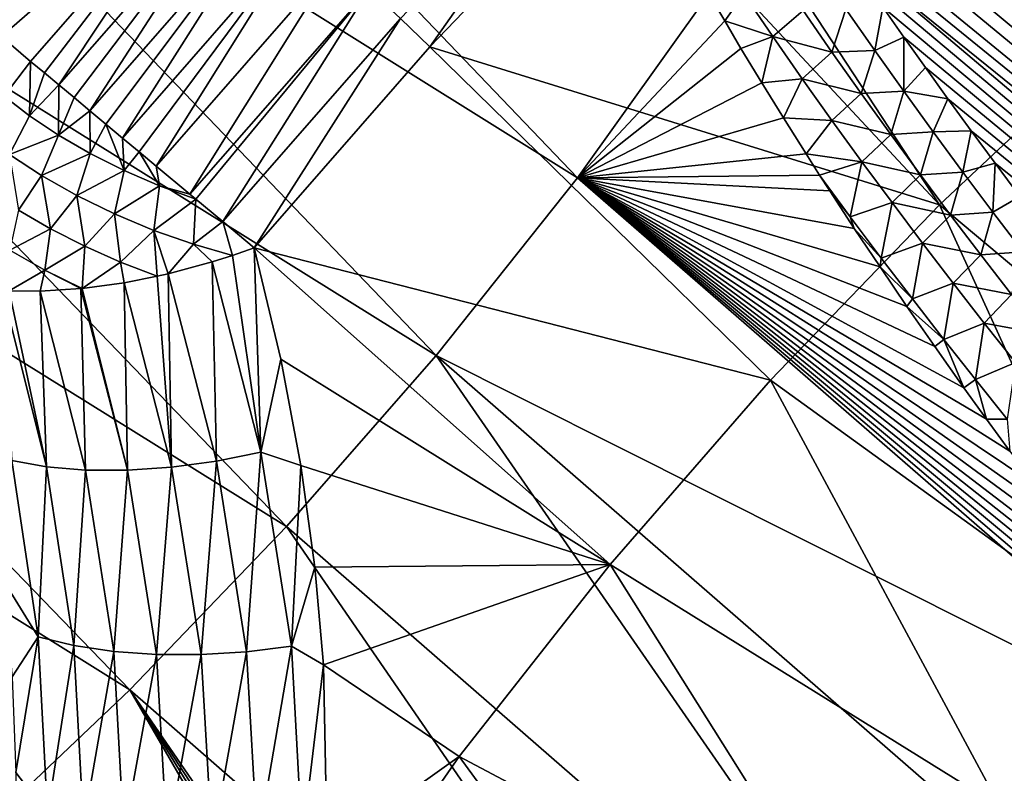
# Model space of a CAD drawing. Header units: metres. Extents: x -82 to 82, y -464 to 32.
# Tile 354 of 409: x 50.74 to 57.89, y -35.93 to -30.46. Entities that reach past the tile are written whole.
import ezdxf

# ---------------------------------------------------------------- set-up
doc = ezdxf.new("R2010")
doc.units = ezdxf.units.M
doc.layers.add('solid_K244121000C07', color=7, linetype='CONTINUOUS')

msp = doc.modelspace()

# ---------------------------------------------------------------- linework, layer by layer
at = {"layer": 'solid_K244121000C07'}
for points in [[(78.044029, -38.585175, 53.209244), (57.221096, -21.360401, 35.631836), (57.407124, -21.354349, 35.763176)], [(78.044029, -38.585175, 53.209244), (57.407124, -21.354349, 35.763176), (57.60149, -21.352638, 35.900032)], [(78.044029, -38.585175, 53.209244), (57.60149, -21.352638, 35.900032), (57.80484, -21.355856, 36.042912)], [(78.319122, -37.939137, 53.302097), (57.80484, -21.355856, 36.042912), (58.016891, -21.363733, 36.191528)], [(78.319122, -37.939137, 53.302097), (78.044029, -38.585175, 53.209244), (57.80484, -21.355856, 36.042912)], [(77.769875, -39.218842, 53.081612), (56.268291, -21.477179, 34.95203), (56.556179, -21.424261, 35.158928)], [(77.769875, -39.218842, 53.081612), (56.556179, -21.424261, 35.158928), (56.711052, -21.402838, 35.26965)], [(78.044029, -38.585175, 53.209244), (56.711052, -21.402838, 35.26965), (56.873283, -21.384861, 35.385223)], [(78.044029, -38.585175, 53.209244), (77.769875, -39.218842, 53.081612), (56.711052, -21.402838, 35.26965)], [(78.044029, -38.585175, 53.209244), (56.873283, -21.384861, 35.385223), (57.043087, -21.370512, 35.505783)], [(78.044029, -38.585175, 53.209244), (57.043087, -21.370512, 35.505783), (57.221096, -21.360401, 35.631836)], [(77.769875, -39.218842, 53.081612), (56.007919, -21.541895, 34.763416), (56.268291, -21.477179, 34.95203)], [(77.769875, -39.218842, 53.081612), (55.77335, -21.616468, 34.591949), (56.007919, -21.541895, 34.763416)], [(77.496902, -39.839958, 52.919708), (55.563202, -21.699606, 34.436825), (55.77335, -21.616468, 34.591949)], [(77.769875, -39.218842, 53.081612), (77.496902, -39.839958, 52.919708), (55.77335, -21.616468, 34.591949)], [(77.496902, -39.839958, 52.919708), (55.375858, -21.789845, 34.297043), (55.563202, -21.699606, 34.436825)], [(77.496902, -39.839958, 52.919708), (55.208866, -21.885592, 34.170925), (55.375858, -21.789845, 34.297043)], [(77.225311, -40.44838, 52.723934), (55.060551, -21.986059, 34.057426), (55.208866, -21.885592, 34.170925)], [(77.496902, -39.839958, 52.919708), (77.225311, -40.44838, 52.723934), (55.208866, -21.885592, 34.170925)], [(77.225311, -40.44838, 52.723934), (54.929153, -22.090458, 33.955402), (55.060551, -21.986059, 34.057426)], [(77.225311, -40.44838, 52.723934), (54.812069, -22.198591, 33.862988), (54.929153, -22.090458, 33.955402)], [(77.225311, -40.44838, 52.723934), (54.707859, -22.31039, 33.779209), (54.812069, -22.198591, 33.862988)], [(76.955254, -41.043869, 52.494564), (54.615234, -22.425831, 33.703167), (54.707859, -22.31039, 33.779209)], [(77.225311, -40.44838, 52.723934), (76.955254, -41.043869, 52.494564), (54.707859, -22.31039, 33.779209)], [(76.955254, -41.043869, 52.494564), (54.532814, -22.545225, 33.633846), (54.615234, -22.425831, 33.703167)], [(76.955254, -41.043869, 52.494564), (54.459717, -22.669264, 33.57058), (54.532814, -22.545225, 33.633846)], [(76.955254, -41.043869, 52.494564), (54.395309, -22.798464, 33.512875), (54.459717, -22.669264, 33.57058)], [(76.955254, -41.043869, 52.494564), (54.338936, -22.933434, 33.460182), (54.395309, -22.798464, 33.512875)], [(76.68689, -41.626152, 52.23177), (54.290497, -23.075197, 33.412361), (54.338936, -22.933434, 33.460182)], [(76.955254, -41.043869, 52.494564), (76.68689, -41.626152, 52.23177), (54.338936, -22.933434, 33.460182)], [(76.68689, -41.626152, 52.23177), (54.249958, -23.224707, 33.369301), (54.290497, -23.075197, 33.412361)], [(76.68689, -41.626152, 52.23177), (54.217308, -23.383247, 33.330837), (54.249958, -23.224707, 33.369301)], [(76.68689, -41.626152, 52.23177), (54.193008, -23.552505, 33.297157), (54.217308, -23.383247, 33.330837)], [(76.420334, -42.194901, 51.935631), (54.177727, -23.733854, 33.268585), (54.193008, -23.552505, 33.297157)], [(76.68689, -41.626152, 52.23177), (76.420334, -42.194901, 51.935631), (54.193008, -23.552505, 33.297157)], [(76.420334, -42.194901, 51.935631), (54.172249, -23.928789, 33.245506), (54.177727, -23.733854, 33.268585)], [(76.420334, -42.194901, 51.935631), (54.178005, -24.140087, 33.228706), (54.172249, -23.928789, 33.245506)], [(76.420334, -42.194901, 51.935631), (54.19643, -24.369251, 33.219032), (54.178005, -24.140087, 33.228706)], [(76.155716, -42.749752, 51.606133), (54.228928, -24.617674, 33.217281), (54.19643, -24.369251, 33.219032)], [(76.420334, -42.194901, 51.935631), (76.155716, -42.749752, 51.606133), (54.19643, -24.369251, 33.219032)], [(76.155716, -42.749752, 51.606133), (54.277794, -24.887266, 33.224991), (54.228928, -24.617674, 33.217281)], [(76.155716, -42.749752, 51.606133), (54.344845, -25.179045, 33.243347), (54.277794, -24.887266, 33.224991)], [(75.893082, -43.290283, 51.243107), (54.431683, -25.493837, 33.27335), (54.344845, -25.179045, 33.243347)], [(76.155716, -42.749752, 51.606133), (75.893082, -43.290283, 51.243107), (54.344845, -25.179045, 33.243347)], [(75.893082, -43.290283, 51.243107), (54.540474, -25.832607, 33.316551), (54.431683, -25.493837, 33.27335)], [(75.893082, -43.290283, 51.243107), (54.603817, -26.011362, 33.343613), (54.540474, -25.832607, 33.316551)], [(75.893082, -43.290283, 51.243107), (54.673233, -26.196379, 33.374352), (54.603817, -26.011362, 33.343613)], [(75.63253, -43.815937, 50.846352), (54.748951, -26.387796, 33.408916), (54.673233, -26.196379, 33.374352)], [(75.893082, -43.290283, 51.243107), (75.63253, -43.815937, 50.846352), (54.673233, -26.196379, 33.374352)], [(75.63253, -43.815937, 50.846352), (54.831688, -26.586067, 33.447887), (54.748951, -26.387796, 33.408916)], [(75.63253, -43.815937, 50.846352), (54.921238, -26.791021, 33.491043), (54.831688, -26.586067, 33.447887)], [(54.79118, -31.612101, 33.590244), (49.141125, -28.07943, 31.393591), (50.140499, -26.755737, 31.51539)], [(55.744473, -30.277155, 33.75568), (54.79118, -31.612101, 33.590244), (50.140499, -26.755737, 31.51539)], [(75.63253, -43.815937, 50.846352), (55.017956, -27.002884, 33.538647), (54.921238, -26.791021, 33.491043)], [(75.63253, -43.815937, 50.846352), (55.122536, -27.222128, 33.591248), (55.017956, -27.002884, 33.538647)], [(75.63253, -43.815937, 50.846352), (55.234684, -27.448511, 33.648548), (55.122536, -27.222128, 33.591248)], [(75.374138, -44.326073, 50.415592), (55.354923, -27.682375, 33.71096), (55.234684, -27.448511, 33.648548)], [(75.63253, -43.815937, 50.846352), (75.374138, -44.326073, 50.415592), (55.234684, -27.448511, 33.648548)], [(75.374138, -44.326073, 50.415592), (55.483955, -27.924187, 33.779049), (55.354923, -27.682375, 33.71096)], [(75.374138, -44.326073, 50.415592), (55.621407, -28.173651, 33.852444), (55.483955, -27.924187, 33.779049)], [(53.76506, -32.901482, 33.529198), (48.071964, -29.353258, 31.393908), (49.141125, -28.07943, 31.393591)], [(54.79118, -31.612101, 33.590244), (53.76506, -32.901482, 33.529198), (49.141125, -28.07943, 31.393591)], [(75.374138, -44.326073, 50.415592), (55.76799, -28.431238, 33.931725), (55.621407, -28.173651, 33.852444)], [(75.374138, -44.326073, 50.415592), (55.924381, -28.697403, 34.017433), (55.76799, -28.431238, 33.931725)], [(75.117981, -44.819965, 49.950474), (56.090172, -28.971819, 34.109173), (55.924381, -28.697403, 34.017433)], [(75.374138, -44.326073, 50.415592), (75.117981, -44.819965, 49.950474), (55.924381, -28.697403, 34.017433)], [(75.117981, -44.819965, 49.950474), (56.266266, -29.255098, 34.207695), (56.090172, -28.971819, 34.109173)], [(53.505695, -30.455978, 86.836082), (53.719513, -30.661554, 86.717819), (54.855255, -29.049091, 86.651146)], [(54.855255, -29.049091, 86.651146), (53.719513, -30.661554, 86.717819), (55.05415, -29.270226, 86.534927)], [(50.400913, -30.409962, 86.135437), (50.611771, -30.587988, 86.350319), (52.152691, -29.244907, 86.507706)], [(50.611771, -30.587988, 86.350319), (50.823002, -30.767334, 86.564835), (52.152691, -29.244907, 86.507706)], [(50.923466, -30.850128, 86.657288), (52.152691, -29.244907, 86.507706), (50.823002, -30.767334, 86.564835)], [(50.923466, -30.850128, 86.657288), (51.028584, -30.938238, 86.739059), (52.152691, -29.244907, 86.507706)], [(51.028584, -30.938238, 86.739059), (52.357105, -29.41748, 86.68206), (52.152691, -29.244907, 86.507706)], [(55.05415, -29.270226, 86.534927), (53.719513, -30.661554, 86.717819), (57.416027, -31.809114, 84.663216)], [(55.854904, -29.426292, 86.13324), (55.05415, -29.270226, 86.534927), (57.416027, -31.809114, 84.663216)], [(75.117981, -44.819965, 49.950474), (56.45327, -29.547647, 34.313488), (56.266266, -29.255098, 34.207695)], [(52.680443, -34.142658, 33.576401), (46.941628, -30.566973, 31.51634), (48.071964, -29.353258, 31.393908)], [(53.76506, -32.901482, 33.529198), (52.680443, -34.142658, 33.576401), (48.071964, -29.353258, 31.393908)], [(51.028584, -30.938238, 86.739059), (51.138439, -31.03023, 86.809654), (52.357105, -29.41748, 86.68206)], [(51.138439, -31.03023, 86.809654), (51.252357, -31.125528, 86.868607), (52.357105, -29.41748, 86.68206)], [(51.252357, -31.125528, 86.868607), (52.57766, -29.608547, 86.811722), (52.357105, -29.41748, 86.68206)], [(55.854904, -29.426292, 86.13324), (57.416027, -31.809114, 84.663216), (58.69154, -30.612316, 84.366425)], [(56.608055, -29.533924, 85.748802), (55.854904, -29.426292, 86.13324), (58.69154, -30.612316, 84.366425)], [(75.117981, -44.819965, 49.950474), (56.583717, -29.747612, 34.387787), (56.45327, -29.547647, 34.313488)], [(57.321861, -29.600245, 85.378784), (56.608055, -29.533924, 85.748802), (58.69154, -30.612316, 84.366425)], [(51.252357, -31.125528, 86.868607), (51.369602, -31.223522, 86.915527), (52.57766, -29.608547, 86.811722)], [(51.369602, -31.223522, 86.915527), (51.489384, -31.323553, 86.950089), (52.57766, -29.608547, 86.811722)], [(51.489384, -31.323553, 86.950089), (52.808731, -29.813242, 86.893402), (52.57766, -29.608547, 86.811722)], [(58.003632, -29.630474, 85.020447), (57.321861, -29.600245, 85.378784), (58.69154, -30.612316, 84.366425)], [(75.117981, -44.819965, 49.950474), (56.719151, -29.951763, 34.465408), (56.583717, -29.747612, 34.387787)], [(51.489384, -31.323553, 86.950089), (51.610935, -31.424978, 86.972084), (52.808731, -29.813242, 86.893402)], [(51.610935, -31.424978, 86.972084), (51.733479, -31.527145, 86.981369), (52.808731, -29.813242, 86.893402)], [(51.733479, -31.527145, 86.981369), (53.044426, -30.026346, 86.925011), (52.808731, -29.813242, 86.893402)], [(74.864128, -45.296799, 49.450588), (56.85994, -30.160349, 34.546673), (56.719151, -29.951763, 34.465408)], [(75.117981, -44.819965, 49.950474), (74.864128, -45.296799, 49.450588), (56.719151, -29.951763, 34.465408)], [(51.733479, -31.527145, 86.981369), (51.978401, -31.731106, 86.961655), (53.044426, -30.026346, 86.925011)], [(51.978401, -31.731106, 86.961655), (53.27874, -30.242428, 86.905739), (53.044426, -30.026346, 86.925011)], [(74.864128, -45.296799, 49.450588), (57.006207, -30.373449, 34.631668), (56.85994, -30.160349, 34.546673)], [(51.978401, -31.731106, 86.961655), (52.02298, -31.768192, 86.952507), (53.27874, -30.242428, 86.905739)], [(52.02298, -31.768192, 86.952507), (52.217991, -31.930294, 86.891449), (53.27874, -30.242428, 86.905739)], [(52.217991, -31.930294, 86.891449), (53.505695, -30.455978, 86.836082), (53.27874, -30.242428, 86.905739)], [(55.858635, -30.473536, 33.81802), (54.79118, -31.612101, 33.590244), (55.744473, -30.277155, 33.75568)], [(55.997921, -30.277906, 33.86565), (55.858635, -30.473536, 33.81802), (55.744473, -30.277155, 33.75568)], [(56.208107, -30.587082, 33.97842), (55.858635, -30.473536, 33.81802), (55.997921, -30.277906, 33.86565)], [(56.208107, -30.587082, 33.97842), (55.997921, -30.277906, 33.86565), (56.42725, -30.398069, 34.111305)], [(56.208107, -30.587082, 33.97842), (56.42725, -30.398069, 34.111305), (56.636715, -30.700695, 34.227543)], [(56.636715, -30.700695, 34.227543), (56.42725, -30.398069, 34.111305), (56.738403, -30.387922, 34.354309)], [(56.636715, -30.700695, 34.227543), (56.738403, -30.387922, 34.354309), (56.947098, -30.687654, 34.473316)], [(56.947098, -30.687654, 34.473316), (56.738403, -30.387922, 34.354309), (57.006207, -30.373449, 34.631668)], [(56.947098, -30.687654, 34.473316), (57.006207, -30.373449, 34.631668), (57.157547, -30.590773, 34.720032)], [(74.864128, -45.296799, 49.450588), (57.157547, -30.590773, 34.720032), (57.006207, -30.373449, 34.631668)], [(52.217991, -31.930294, 86.891449), (52.446049, -32.119568, 86.772568), (53.505695, -30.455978, 86.836082)], [(53.505695, -30.455978, 86.836082), (52.446049, -32.119568, 86.772568), (53.719513, -30.661554, 86.717819)], [(55.858635, -30.473536, 33.81802), (55.976826, -30.673597, 33.883057), (54.79118, -31.612101, 33.590244)], [(56.208107, -30.587082, 33.97842), (55.976826, -30.673597, 33.883057), (55.858635, -30.473536, 33.81802)], [(51.544292, -35.32766, 33.731552), (45.75922, -31.710796, 31.759899), (46.941628, -30.566973, 31.51634)], [(52.680443, -34.142658, 33.576401), (51.544292, -35.32766, 33.731552), (46.941628, -30.566973, 31.51634)], [(50.631748, -31.019333, 86.542389), (50.823002, -30.767334, 86.564835), (50.611771, -30.587988, 86.350319)], [(56.208107, -30.587082, 33.97842), (56.127014, -30.92289, 33.966339), (55.976826, -30.673597, 33.883057)], [(56.420845, -30.892929, 34.093914), (56.127014, -30.92289, 33.966339), (56.208107, -30.587082, 33.97842)], [(56.420845, -30.892929, 34.093914), (56.208107, -30.587082, 33.97842), (56.636715, -30.700695, 34.227543)], [(57.158295, -30.984722, 34.594833), (56.947098, -30.687654, 34.473316), (57.157547, -30.590773, 34.720032)], [(74.864128, -45.296799, 49.450588), (57.314312, -30.812551, 34.812065), (57.157547, -30.590773, 34.720032)], [(57.158295, -30.984722, 34.594833), (57.157547, -30.590773, 34.720032), (57.314312, -30.812551, 34.812065)], [(58.69154, -30.612316, 84.366425), (57.416027, -31.809114, 84.663216), (59.970982, -33.949196, 82.454803)], [(53.719513, -30.661554, 86.717819), (52.446049, -32.119568, 86.772568), (56.191463, -33.081211, 84.835136)], [(53.719513, -30.661554, 86.717819), (56.191463, -33.081211, 84.835136), (57.416027, -31.809114, 84.663216)], [(55.976826, -30.673597, 33.883057), (56.127014, -30.92289, 33.966339), (54.79118, -31.612101, 33.590244)], [(56.420845, -30.892929, 34.093914), (56.636715, -30.700695, 34.227543), (56.84864, -31.000401, 34.346344)], [(56.84864, -31.000401, 34.346344), (56.636715, -30.700695, 34.227543), (56.947098, -30.687654, 34.473316)], [(56.84864, -31.000401, 34.346344), (56.947098, -30.687654, 34.473316), (57.158295, -30.984722, 34.594833)], [(50.81559, -31.162674, 86.699005), (50.823002, -30.767334, 86.564835), (50.631748, -31.019333, 86.542389)], [(50.81559, -31.162674, 86.699005), (50.923466, -30.850128, 86.657288), (50.823002, -30.767334, 86.564835)], [(50.81559, -31.162674, 86.699005), (51.028584, -30.938238, 86.739059), (50.923466, -30.850128, 86.657288)], [(57.158295, -30.984722, 34.594833), (57.314312, -30.812551, 34.812065), (57.476933, -31.039059, 34.90815)], [(74.864128, -45.296799, 49.450588), (57.476933, -31.039059, 34.90815), (57.314312, -30.812551, 34.812065)], [(56.127014, -30.92289, 33.966339), (56.284424, -31.178162, 34.054279), (54.79118, -31.612101, 33.590244)], [(56.420845, -30.892929, 34.093914), (56.284424, -31.178162, 34.054279), (56.127014, -30.92289, 33.966339)], [(56.635933, -31.195635, 34.211979), (56.284424, -31.178162, 34.054279), (56.420845, -30.892929, 34.093914)], [(56.635933, -31.195635, 34.211979), (56.420845, -30.892929, 34.093914), (56.84864, -31.000401, 34.346344)], [(51.025093, -31.302563, 86.823158), (51.028584, -30.938238, 86.739059), (50.81559, -31.162674, 86.699005)], [(51.025093, -31.302563, 86.823158), (51.138439, -31.03023, 86.809654), (51.028584, -30.938238, 86.739059)], [(56.635933, -31.195635, 34.211979), (56.84864, -31.000401, 34.346344), (57.062855, -31.297319, 34.467583)], [(57.062855, -31.297319, 34.467583), (56.84864, -31.000401, 34.346344), (57.158295, -30.984722, 34.594833)], [(57.062855, -31.297319, 34.467583), (57.158295, -30.984722, 34.594833), (57.371822, -31.27924, 34.718739)], [(57.371822, -31.27924, 34.718739), (57.158295, -30.984722, 34.594833), (57.476933, -31.039059, 34.90815)], [(50.81559, -31.162674, 86.699005), (50.631748, -31.019333, 86.542389), (50.670948, -31.442984, 86.651237)], [(51.025093, -31.302563, 86.823158), (51.252357, -31.125528, 86.868607), (51.138439, -31.03023, 86.809654)], [(57.371822, -31.27924, 34.718739), (57.476933, -31.039059, 34.90815), (57.64576, -31.270523, 35.008583)], [(74.864128, -45.296799, 49.450588), (57.64576, -31.270523, 35.008583), (57.476933, -31.039059, 34.90815)], [(51.25568, -31.435942, 86.912125), (51.252357, -31.125528, 86.868607), (51.025093, -31.302563, 86.823158)], [(51.25568, -31.435942, 86.912125), (51.369602, -31.223522, 86.915527), (51.252357, -31.125528, 86.868607)], [(51.025093, -31.302563, 86.823158), (50.81559, -31.162674, 86.699005), (50.670948, -31.442984, 86.651237)], [(56.284424, -31.178162, 34.054279), (56.449215, -31.439499, 34.147022), (54.79118, -31.612101, 33.590244)], [(56.635933, -31.195635, 34.211979), (56.449215, -31.439499, 34.147022), (56.284424, -31.178162, 34.054279)], [(56.85321, -31.495354, 34.3325), (56.449215, -31.439499, 34.147022), (56.635933, -31.195635, 34.211979)], [(56.85321, -31.495354, 34.3325), (56.635933, -31.195635, 34.211979), (57.062855, -31.297319, 34.467583)], [(51.502304, -31.559893, 86.963966), (51.369602, -31.223522, 86.915527), (51.25568, -31.435942, 86.912125)], [(51.502304, -31.559893, 86.963966), (51.489384, -31.323553, 86.950089), (51.369602, -31.223522, 86.915527)], [(57.279202, -31.591581, 34.591141), (57.062855, -31.297319, 34.467583), (57.371822, -31.27924, 34.718739)], [(57.279202, -31.591581, 34.591141), (57.371822, -31.27924, 34.718739), (57.587513, -31.57132, 34.844906)], [(57.587513, -31.57132, 34.844906), (57.371822, -31.27924, 34.718739), (57.64576, -31.270523, 35.008583)], [(57.587513, -31.57132, 34.844906), (57.64576, -31.270523, 35.008583), (57.820301, -31.506617, 35.112915)], [(74.864128, -45.296799, 49.450588), (57.820301, -31.506617, 35.112915), (57.64576, -31.270523, 35.008583)], [(51.025093, -31.302563, 86.823158), (50.670948, -31.442984, 86.651237), (50.902958, -31.596012, 86.784355)], [(51.25568, -31.435942, 86.912125), (51.025093, -31.302563, 86.823158), (50.902958, -31.596012, 86.784355)], [(51.502304, -31.559893, 86.963966), (51.610935, -31.424978, 86.972084), (51.489384, -31.323553, 86.950089)], [(56.85321, -31.495354, 34.3325), (57.062855, -31.297319, 34.467583), (57.279202, -31.591581, 34.591141)], [(51.759575, -31.671705, 86.977547), (51.610935, -31.424978, 86.972084), (51.502304, -31.559893, 86.963966)], [(51.759575, -31.671705, 86.977547), (51.733479, -31.527145, 86.981369), (51.610935, -31.424978, 86.972084)], [(50.902958, -31.596012, 86.784355), (50.670948, -31.442984, 86.651237), (50.735264, -31.846388, 86.667557)], [(51.25568, -31.435942, 86.912125), (50.902958, -31.596012, 86.784355), (51.158756, -31.741117, 86.876434)], [(51.502304, -31.559893, 86.963966), (51.25568, -31.435942, 86.912125), (51.158756, -31.741117, 86.876434)], [(56.449215, -31.439499, 34.147022), (56.547195, -31.592802, 34.202549), (54.79118, -31.612101, 33.590244)], [(56.85321, -31.495354, 34.3325), (56.547195, -31.592802, 34.202549), (56.449215, -31.439499, 34.147022)], [(56.77018, -31.895861, 34.324703), (56.547195, -31.592802, 34.202549), (56.85321, -31.495354, 34.3325)], [(56.77018, -31.895861, 34.324703), (56.85321, -31.495354, 34.3325), (57.072521, -31.79224, 34.455353)], [(57.072521, -31.79224, 34.455353), (56.85321, -31.495354, 34.3325), (57.279202, -31.591581, 34.591141)], [(51.502304, -31.559893, 86.963966), (51.158756, -31.741117, 86.876434), (51.432114, -31.874763, 86.925232)], [(51.759575, -31.671705, 86.977547), (51.502304, -31.559893, 86.963966), (51.432114, -31.874763, 86.925232)], [(51.759575, -31.671705, 86.977547), (51.978401, -31.731106, 86.961655), (51.733479, -31.527145, 86.981369)], [(57.497517, -31.883318, 34.7169), (57.279202, -31.591581, 34.591141), (57.587513, -31.57132, 34.844906)], [(57.497517, -31.883318, 34.7169), (57.587513, -31.57132, 34.844906), (57.805195, -31.861069, 34.973221)], [(57.805195, -31.861069, 34.973221), (57.587513, -31.57132, 34.844906), (57.820301, -31.506617, 35.112915)], [(57.805195, -31.861069, 34.973221), (57.820301, -31.506617, 35.112915), (58.000751, -31.747454, 35.221321)], [(74.864128, -45.296799, 49.450588), (58.000751, -31.747454, 35.221321), (57.820301, -31.506617, 35.112915)], [(50.902958, -31.596012, 86.784355), (50.735264, -31.846388, 86.667557), (50.967476, -31.982447, 86.761177)], [(51.158756, -31.741117, 86.876434), (50.902958, -31.596012, 86.784355), (50.967476, -31.982447, 86.761177)], [(59.693764, -35.878162, 36.090313), (53.76506, -32.901482, 33.529198), (54.79118, -31.612101, 33.590244)], [(56.547195, -31.592802, 34.202549), (56.620594, -31.706619, 34.24432), (54.79118, -31.612101, 33.590244)], [(59.473419, -35.606426, 35.952393), (59.693764, -35.878162, 36.090313), (54.79118, -31.612101, 33.590244)], [(59.258949, -35.339005, 35.818939), (59.473419, -35.606426, 35.952393), (54.79118, -31.612101, 33.590244)], [(59.049873, -35.075634, 35.689651), (59.258949, -35.339005, 35.818939), (54.79118, -31.612101, 33.590244)], [(58.848553, -34.818844, 35.565823), (59.049873, -35.075634, 35.689651), (54.79118, -31.612101, 33.590244)], [(58.653419, -34.566498, 35.446373), (58.848553, -34.818844, 35.565823), (54.79118, -31.612101, 33.590244)], [(58.46405, -34.318394, 35.331039), (58.653419, -34.566498, 35.446373), (54.79118, -31.612101, 33.590244)], [(58.280033, -34.074326, 35.219578), (58.46405, -34.318394, 35.331039), (54.79118, -31.612101, 33.590244)], [(58.100956, -33.834084, 35.111736), (58.280033, -34.074326, 35.219578), (54.79118, -31.612101, 33.590244)], [(57.926556, -33.597534, 35.007351), (58.100956, -33.834084, 35.111736), (54.79118, -31.612101, 33.590244)], [(57.757607, -33.36504, 34.906704), (57.926556, -33.597534, 35.007351), (54.79118, -31.612101, 33.590244)], [(57.593964, -33.136539, 34.809692), (57.757607, -33.36504, 34.906704), (54.79118, -31.612101, 33.590244)], [(57.383423, -32.837803, 34.685635), (57.593964, -33.136539, 34.809692), (54.79118, -31.612101, 33.590244)], [(57.180847, -32.545479, 34.567181), (57.383423, -32.837803, 34.685635), (54.79118, -31.612101, 33.590244)], [(56.985783, -32.259346, 34.454037), (57.180847, -32.545479, 34.567181), (54.79118, -31.612101, 33.590244)], [(56.799206, -31.979797, 34.346523), (56.985783, -32.259346, 34.454037), (54.79118, -31.612101, 33.590244)], [(56.620594, -31.706619, 34.24432), (56.799206, -31.979797, 34.346523), (54.79118, -31.612101, 33.590244)], [(56.77018, -31.895861, 34.324703), (56.620594, -31.706619, 34.24432), (56.547195, -31.592802, 34.202549)], [(57.072521, -31.79224, 34.455353), (57.279202, -31.591581, 34.591141), (57.497517, -31.883318, 34.7169)], [(51.544292, -35.32766, 33.731552), (50.363903, -36.448875, 33.993652), (45.75922, -31.710796, 31.759899)], [(51.759575, -31.671705, 86.977547), (51.432114, -31.874763, 86.925232), (51.71637, -31.993696, 86.929565)], [(51.759575, -31.671705, 86.977547), (51.71637, -31.993696, 86.929565), (52.02298, -31.768192, 86.952507)], [(51.759575, -31.671705, 86.977547), (52.02298, -31.768192, 86.952507), (51.978401, -31.731106, 86.961655)], [(56.77018, -31.895861, 34.324703), (56.799206, -31.979797, 34.346523), (56.620594, -31.706619, 34.24432)], [(51.158756, -31.741117, 86.876434), (50.967476, -31.982447, 86.761177), (51.215927, -32.109592, 86.818672)], [(51.432114, -31.874763, 86.925232), (51.158756, -31.741117, 86.876434), (51.215927, -32.109592, 86.818672)], [(52.004608, -32.09502, 86.88932), (52.02298, -31.768192, 86.952507), (51.71637, -31.993696, 86.929565)], [(52.004608, -32.09502, 86.88932), (52.217991, -31.930294, 86.891449), (52.02298, -31.768192, 86.952507)], [(58.02475, -32.148571, 35.103596), (57.805195, -31.861069, 34.973221), (58.000751, -31.747454, 35.221321)], [(50.967476, -31.982447, 86.761177), (50.735264, -31.846388, 86.667557), (50.673687, -32.138584, 86.546432)], [(57.416027, -31.809114, 84.663216), (56.191463, -33.081211, 84.835136), (58.887215, -35.032124, 82.646347)], [(56.994465, -32.194946, 34.448818), (56.77018, -31.895861, 34.324703), (57.072521, -31.79224, 34.455353)], [(56.994465, -32.194946, 34.448818), (57.072521, -31.79224, 34.455353), (57.293713, -32.086441, 34.580421)], [(57.293713, -32.086441, 34.580421), (57.072521, -31.79224, 34.455353), (57.497517, -31.883318, 34.7169)], [(57.416027, -31.809114, 84.663216), (58.887215, -35.032124, 82.646347), (59.970982, -33.949196, 82.454803)], [(51.432114, -31.874763, 86.925232), (51.215927, -32.109592, 86.818672), (51.475574, -32.225243, 86.838867)], [(51.71637, -31.993696, 86.929565), (51.432114, -31.874763, 86.925232), (51.475574, -32.225243, 86.838867)], [(56.994465, -32.194946, 34.448818), (56.799206, -31.979797, 34.346523), (56.77018, -31.895861, 34.324703)], [(57.293713, -32.086441, 34.580421), (57.497517, -31.883318, 34.7169), (57.717663, -32.172646, 34.844753)], [(57.717663, -32.172646, 34.844753), (57.497517, -31.883318, 34.7169), (57.805195, -31.861069, 34.973221)], [(57.717663, -32.172646, 34.844753), (57.805195, -31.861069, 34.973221), (58.02475, -32.148571, 35.103596)], [(50.967476, -31.982447, 86.761177), (50.673687, -32.138584, 86.546432), (50.926495, -32.282505, 86.638626)], [(51.215927, -32.109592, 86.818672), (50.967476, -31.982447, 86.761177), (50.926495, -32.282505, 86.638626)], [(51.71637, -31.993696, 86.929565), (51.475574, -32.225243, 86.838867), (51.741211, -32.327145, 86.821327)], [(51.821377, -32.308842, 86.82843), (51.71637, -31.993696, 86.929565), (51.741211, -32.327145, 86.821327)], [(51.821377, -32.308842, 86.82843), (52.004608, -32.09502, 86.88932), (51.71637, -31.993696, 86.929565)], [(52.289146, -32.175354, 86.805984), (52.217991, -31.930294, 86.891449), (52.004608, -32.09502, 86.88932)], [(52.289146, -32.175354, 86.805984), (52.446049, -32.119568, 86.772568), (52.217991, -31.930294, 86.891449)], [(56.994465, -32.194946, 34.448818), (56.985783, -32.259346, 34.454037), (56.799206, -31.979797, 34.346523)], [(50.926495, -32.282505, 86.638626), (50.673687, -32.138584, 86.546432), (50.666973, -32.432011, 86.395187)], [(51.215927, -32.109592, 86.818672), (50.926495, -32.282505, 86.638626), (51.19677, -32.415382, 86.6884)], [(51.475574, -32.225243, 86.838867), (51.215927, -32.109592, 86.818672), (51.19677, -32.415382, 86.6884)], [(51.821377, -32.308842, 86.82843), (52.139839, -32.223083, 86.825287), (52.004608, -32.09502, 86.88932)], [(52.139839, -32.223083, 86.825287), (52.289146, -32.175354, 86.805984), (52.004608, -32.09502, 86.88932)], [(52.493927, -33.603867, 86.227982), (52.446049, -32.119568, 86.772568), (52.289146, -32.175354, 86.805984)], [(52.446049, -32.119568, 86.772568), (55.027134, -34.418968, 84.880882), (56.191463, -33.081211, 84.835136)], [(52.446049, -32.119568, 86.772568), (52.639423, -32.929649, 86.429367), (55.027134, -34.418968, 84.880882)], [(52.493927, -33.603867, 86.227982), (52.639423, -32.929649, 86.429367), (52.446049, -32.119568, 86.772568)], [(57.220478, -32.491272, 34.575108), (56.994465, -32.194946, 34.448818), (57.293713, -32.086441, 34.580421)], [(57.220478, -32.491272, 34.575108), (57.293713, -32.086441, 34.580421), (57.516651, -32.37809, 34.7076)], [(57.516651, -32.37809, 34.7076), (57.293713, -32.086441, 34.580421), (57.717663, -32.172646, 34.844753)], [(52.493927, -33.603867, 86.227982), (52.289146, -32.175354, 86.805984), (52.139839, -32.223083, 86.825287)], [(57.220478, -32.491272, 34.575108), (56.985783, -32.259346, 34.454037), (56.994465, -32.194946, 34.448818)], [(57.516651, -32.37809, 34.7076), (57.717663, -32.172646, 34.844753), (57.939529, -32.459656, 34.974628)], [(57.939529, -32.459656, 34.974628), (57.717663, -32.172646, 34.844753), (58.02475, -32.148571, 35.103596)], [(50.891888, -32.43478, 86.542961), (50.926495, -32.282505, 86.638626), (50.666973, -32.432011, 86.395187)], [(50.891888, -32.43478, 86.542961), (51.18882, -32.416187, 86.68531), (50.926495, -32.282505, 86.638626)], [(51.18882, -32.416187, 86.68531), (51.19677, -32.415382, 86.6884), (50.926495, -32.282505, 86.638626)], [(51.501495, -32.373837, 86.781326), (51.475574, -32.225243, 86.838867), (51.19677, -32.415382, 86.6884)], [(51.501495, -32.373837, 86.781326), (51.741211, -32.327145, 86.821327), (51.475574, -32.225243, 86.838867)], [(52.171211, -33.668537, 86.249161), (52.139839, -32.223083, 86.825287), (51.821377, -32.308842, 86.82843)], [(52.493927, -33.603867, 86.227982), (52.139839, -32.223083, 86.825287), (52.171211, -33.668537, 86.249161)], [(57.220478, -32.491272, 34.575108), (57.180847, -32.545479, 34.567181), (56.985783, -32.259346, 34.454037)], [(51.845612, -33.712353, 86.2202), (51.741211, -32.327145, 86.821327), (51.501495, -32.373837, 86.781326)], [(51.845612, -33.712353, 86.2202), (51.821377, -32.308842, 86.82843), (51.741211, -32.327145, 86.821327)], [(52.171211, -33.668537, 86.249161), (51.821377, -32.308842, 86.82843), (51.845612, -33.712353, 86.2202)], [(50.938972, -33.709747, 85.846962), (50.666973, -32.432011, 86.395187), (50.618793, -32.429173, 86.358139)], [(50.938972, -33.709747, 85.846962), (50.618793, -32.429173, 86.358139), (50.687569, -33.664276, 85.638382)], [(51.220997, -33.733242, 86.016327), (51.18882, -32.416187, 86.68531), (50.891888, -32.43478, 86.542961)], [(51.525974, -33.734123, 86.141876), (51.19677, -32.415382, 86.6884), (51.18882, -32.416187, 86.68531)], [(51.525974, -33.734123, 86.141876), (51.18882, -32.416187, 86.68531), (51.220997, -33.733242, 86.016327)], [(51.525974, -33.734123, 86.141876), (51.501495, -32.373837, 86.781326), (51.19677, -32.415382, 86.6884)], [(51.845612, -33.712353, 86.2202), (51.501495, -32.373837, 86.781326), (51.525974, -33.734123, 86.141876)], [(57.448109, -32.784958, 34.703495), (57.220478, -32.491272, 34.575108), (57.516651, -32.37809, 34.7076)], [(57.448109, -32.784958, 34.703495), (57.516651, -32.37809, 34.7076), (57.741234, -32.66729, 34.836811)], [(57.741234, -32.66729, 34.836811), (57.516651, -32.37809, 34.7076), (57.939529, -32.459656, 34.974628)], [(50.938972, -33.709747, 85.846962), (50.891888, -32.43478, 86.542961), (50.666973, -32.432011, 86.395187)], [(51.220997, -33.733242, 86.016327), (50.891888, -32.43478, 86.542961), (50.938972, -33.709747, 85.846962)], [(57.448109, -32.784958, 34.703495), (57.180847, -32.545479, 34.567181), (57.220478, -32.491272, 34.575108)], [(57.741234, -32.66729, 34.836811), (57.939529, -32.459656, 34.974628), (58.163017, -32.744431, 35.106445)], [(57.448109, -32.784958, 34.703495), (57.383423, -32.837803, 34.685635), (57.180847, -32.545479, 34.567181)], [(57.677265, -33.076118, 34.8339), (57.448109, -32.784958, 34.703495), (57.741234, -32.66729, 34.836811)], [(57.677265, -33.076118, 34.8339), (57.741234, -32.66729, 34.836811), (57.967361, -32.954136, 34.967983)], [(57.967361, -32.954136, 34.967983), (57.741234, -32.66729, 34.836811), (58.163017, -32.744431, 35.106445)], [(57.448109, -32.784958, 34.703495), (57.593964, -33.136539, 34.809692), (57.383423, -32.837803, 34.685635)], [(57.677265, -33.076118, 34.8339), (57.593964, -33.136539, 34.809692), (57.448109, -32.784958, 34.703495)], [(57.57822, -38.415386, 36.097084), (52.680443, -34.142658, 33.576401), (53.76506, -32.901482, 33.529198)], [(58.667931, -37.172558, 36.045826), (57.57822, -38.415386, 36.097084), (53.76506, -32.901482, 33.529198)], [(59.693764, -35.878162, 36.090313), (58.667931, -37.172558, 36.045826), (53.76506, -32.901482, 33.529198)], [(52.493927, -33.603867, 86.227982), (52.783691, -33.701672, 86.100891), (52.639423, -32.929649, 86.429367)], [(52.639423, -32.929649, 86.429367), (52.783691, -33.701672, 86.100891), (55.027134, -34.418968, 84.880882)], [(57.907845, -33.364864, 34.966255), (57.677265, -33.076118, 34.8339), (57.967361, -32.954136, 34.967983)], [(56.191463, -33.081211, 84.835136), (55.027134, -34.418968, 84.880882), (57.856071, -36.178879, 82.721725)], [(56.191463, -33.081211, 84.835136), (57.856071, -36.178879, 82.721725), (58.887215, -35.032124, 82.646347)], [(57.677265, -33.076118, 34.8339), (57.757607, -33.36504, 34.906704), (57.593964, -33.136539, 34.809692)], [(57.907845, -33.364864, 34.966255), (57.757607, -33.36504, 34.906704), (57.677265, -33.076118, 34.8339)], [(57.907845, -33.364864, 34.966255), (57.926556, -33.597534, 35.007351), (57.757607, -33.36504, 34.906704)], [(52.493927, -33.603867, 86.227982), (52.171211, -33.668537, 86.249161), (52.389999, -35.052528, 85.655182)], [(52.714817, -35.010643, 85.616257), (52.493927, -33.603867, 86.227982), (52.389999, -35.052528, 85.655182)], [(52.714817, -35.010643, 85.616257), (52.783691, -33.701672, 86.100891), (52.493927, -33.603867, 86.227982)], [(50.879204, -34.943733, 85.126099), (50.687569, -33.664276, 85.638382), (50.621056, -34.52898, 85.028915)], [(50.938972, -33.709747, 85.846962), (50.687569, -33.664276, 85.638382), (50.879204, -34.943733, 85.126099)], [(51.137806, -35.006882, 85.320808), (50.938972, -33.709747, 85.846962), (50.879204, -34.943733, 85.126099)], [(51.220997, -33.733242, 86.016327), (50.938972, -33.709747, 85.846962), (51.137806, -35.006882, 85.320808)], [(51.845612, -33.712353, 86.2202), (51.525974, -33.734123, 86.141876), (51.736866, -35.072601, 85.583397)], [(52.061035, -35.073368, 85.644127), (51.845612, -33.712353, 86.2202), (51.736866, -35.072601, 85.583397)], [(52.171211, -33.668537, 86.249161), (51.845612, -33.712353, 86.2202), (52.061035, -35.073368, 85.644127)], [(52.389999, -35.052528, 85.655182), (52.171211, -33.668537, 86.249161), (52.061035, -35.073368, 85.644127)], [(52.714817, -35.010643, 85.616257), (52.884918, -34.439415, 85.786102), (52.783691, -33.701672, 86.100891)], [(52.783691, -33.701672, 86.100891), (52.884918, -34.439415, 85.786102), (55.027134, -34.418968, 84.880882)], [(51.426308, -35.050232, 85.47464), (51.220997, -33.733242, 86.016327), (51.137806, -35.006882, 85.320808)], [(51.525974, -33.734123, 86.141876), (51.220997, -33.733242, 86.016327), (51.426308, -35.050232, 85.47464)], [(51.736866, -35.072601, 85.583397), (51.525974, -33.734123, 86.141876), (51.426308, -35.050232, 85.47464)], [(56.440567, -39.605953, 36.248772), (51.544292, -35.32766, 33.731552), (52.680443, -34.142658, 33.576401)], [(57.57822, -38.415386, 36.097084), (56.440567, -39.605953, 36.248772), (52.680443, -34.142658, 33.576401)], [(52.884918, -34.439415, 85.786102), (52.948215, -35.147499, 85.483444), (55.027134, -34.418968, 84.880882)], [(52.948215, -35.147499, 85.483444), (53.931866, -35.812237, 84.800117), (55.027134, -34.418968, 84.880882)], [(55.027134, -34.418968, 84.880882), (53.931866, -35.812237, 84.800117), (56.886356, -37.379677, 82.68029)], [(55.027134, -34.418968, 84.880882), (56.886356, -37.379677, 82.68029), (57.856071, -36.178879, 82.721725)], [(52.714817, -35.010643, 85.616257), (52.948215, -35.147499, 85.483444), (52.884918, -34.439415, 85.786102)], [(50.879204, -34.943733, 85.126099), (50.621056, -34.52898, 85.028915), (50.688553, -35.234467, 84.74733)], [(50.879204, -34.943733, 85.126099), (50.688553, -35.234467, 84.74733), (50.717144, -35.928368, 84.46817)], [(50.944942, -36.229214, 84.604362), (50.879204, -34.943733, 85.126099), (50.717144, -35.928368, 84.46817)], [(51.137806, -35.006882, 85.320808), (50.879204, -34.943733, 85.126099), (50.944942, -36.229214, 84.604362)], [(51.208035, -36.31179, 84.785309), (51.137806, -35.006882, 85.320808), (50.944942, -36.229214, 84.604362)], [(51.426308, -35.050232, 85.47464), (51.137806, -35.006882, 85.320808), (51.208035, -36.31179, 84.785309)], [(51.500217, -36.376778, 84.923798), (51.426308, -35.050232, 85.47464), (51.208035, -36.31179, 84.785309)], [(51.736866, -35.072601, 85.583397), (51.426308, -35.050232, 85.47464), (51.500217, -36.376778, 84.923798)], [(52.389999, -35.052528, 85.655182), (52.061035, -35.073368, 85.644127), (52.139515, -36.447453, 85.059616)], [(52.469242, -36.451214, 85.053253), (52.389999, -35.052528, 85.655182), (52.139515, -36.447453, 85.059616)], [(52.714817, -35.010643, 85.616257), (52.389999, -35.052528, 85.655182), (52.469242, -36.451214, 85.053253)], [(52.793766, -36.433605, 84.997147), (52.714817, -35.010643, 85.616257), (52.469242, -36.451214, 85.053253)], [(52.793766, -36.433605, 84.997147), (52.948215, -35.147499, 85.483444), (52.714817, -35.010643, 85.616257)], [(58.887215, -35.032124, 82.646347), (57.856071, -36.178879, 82.721725), (61.010857, -37.333172, 80.251328)], [(51.813553, -36.422417, 85.016068), (51.736866, -35.072601, 85.583397), (51.500217, -36.376778, 84.923798)], [(52.061035, -35.073368, 85.644127), (51.736866, -35.072601, 85.583397), (51.813553, -36.422417, 85.016068)], [(52.139515, -36.447453, 85.059616), (52.061035, -35.073368, 85.644127), (51.813553, -36.422417, 85.016068)], [(52.793766, -36.433605, 84.997147), (52.975815, -36.495224, 84.906891), (52.948215, -35.147499, 85.483444)], [(52.948215, -35.147499, 85.483444), (52.975815, -36.495224, 84.906891), (53.931866, -35.812237, 84.800117)], [(54.349991, -40.184727, 36.110245), (50.363903, -36.448875, 33.993652), (51.544292, -35.32766, 33.731552)], [(54.646175, -40.361225, 36.23402), (54.349991, -40.184727, 36.110245), (51.544292, -35.32766, 33.731552)], [(54.947411, -40.542526, 36.362164), (54.646175, -40.361225, 36.23402), (51.544292, -35.32766, 33.731552)], [(55.254032, -40.729092, 36.495014), (54.947411, -40.542526, 36.362164), (51.544292, -35.32766, 33.731552)], [(56.440567, -39.605953, 36.248772), (55.254032, -40.729092, 36.495014), (51.544292, -35.32766, 33.731552)], [(53.931866, -35.812237, 84.800117), (52.937107, -37.249203, 84.584549), (55.986343, -38.624271, 82.522392)], [(52.975815, -36.495224, 84.906891), (52.937107, -37.249203, 84.584549), (53.931866, -35.812237, 84.800117)], [(53.931866, -35.812237, 84.800117), (55.986343, -38.624271, 82.522392), (56.886356, -37.379677, 82.68029)], [(50.944942, -36.229214, 84.604362), (50.717144, -35.928368, 84.46817), (50.707951, -36.610493, 84.19191)]]:
    msp.add_3dface(points, dxfattribs=at)

doc.saveas('drawing.dxf')
